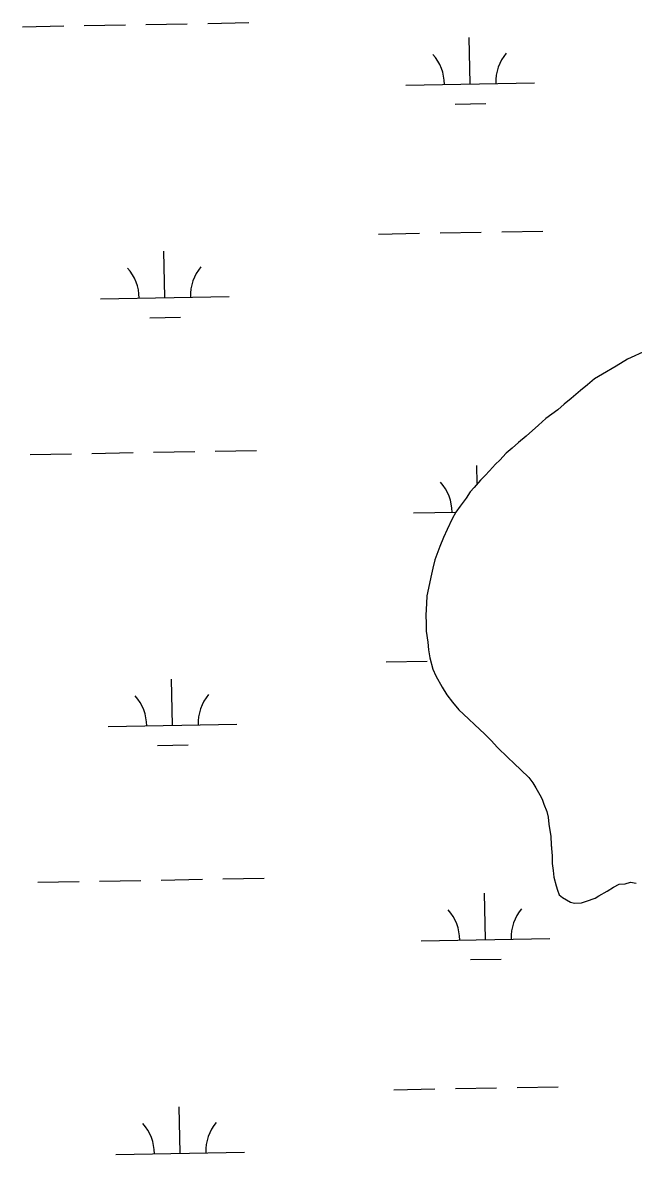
# Model space of a CAD drawing. Extents: x 3914892 to 3953151, y 242587 to 268572.
# Drawn here: x 3948122 to 3948597, y 262077 to 262957 of the extents above; entities that cross this region are included whole.
import ezdxf

# ---------------------------------------------------------------- set-up
doc = ezdxf.new("R2010")
doc.units = 0
doc.layers.add('V-TOPO-SHOR', color=7, linetype='Continuous')
doc.layers.add('V-WETL-SWMP', color=7, linetype='Continuous')

msp = doc.modelspace()

# ---------------------------------------------------------------- linework, layer by layer
at = {"layer": 'V-TOPO-SHOR'}
msp.add_lwpolyline([(3948607.27, 262701.96), (3948592.45, 262695.09), (3948583.58, 262689.68), (3948573.03, 262683.36), (3948566.7, 262679.74), (3948561.24, 262675.29), (3948555.79, 262670.84), (3948548.67, 262664.62), (3948543.22, 262660.17), (3948538.2, 262655.73), (3948528.94, 262649.02), (3948523.08, 262643.7), (3948513.46, 262635.26), (3948507.59, 262630.37), (3948502.56, 262625.93), (3948497.95, 262621.93), (3948492.96, 262616.63), (3948489.61, 262613.53), (3948485.04, 262608.24), (3948481.71, 262604.71), (3948477.95, 262601.17), (3948472.96, 262595.44), (3948470.06, 262591.92), (3948466.76, 262587.1), (3948462.22, 262580.96), (3948458.92, 262576.14), (3948456.07, 262570.9), (3948452.01, 262562.62), (3948449.19, 262556.53), (3948446.38, 262549.58), (3948442.39, 262539.16), (3948440.86, 262532.67), (3948439.34, 262525.76), (3948437.45, 262517.12), (3948436.33, 262511.07), (3948436.08, 262505.05), (3948435.48, 262496.02), (3948435.67, 262489.58), (3948435.85, 262483.58), (3948436.95, 262475.02), (3948437.56, 262469.03), (3948438.59, 262463.04), (3948440.99, 262454.1), (3948443.29, 262449.01), (3948448.27, 262440.14), (3948451.88, 262434.23), (3948456.34, 262428.35), (3948461.24, 262422.48), (3948468.74, 262415.4), (3948473.6, 262410.82), (3948481.1, 262403.73), (3948486.4, 262398.73), (3948491.28, 262393.3), (3948499.24, 262385.37), (3948504.1, 262380.78), (3948509.4, 262375.79), (3948515.58, 262369.96), (3948518.7, 262365.75), (3948520.96, 262361.95), (3948524.13, 262356.46), (3948525.94, 262353.08), (3948527.34, 262349.26), (3948529.66, 262343.31), (3948530.64, 262339.05), (3948531.23, 262333.48), (3948532.79, 262324.08), (3948532.98, 262317.65), (3948533.66, 262309.08), (3948533.83, 262303.07), (3948534.43, 262297.5), (3948535, 262292.37), (3948536.92, 262285.55), (3948537.88, 262282.15), (3948539.27, 262278.75), (3948541.9, 262276.68), (3948548.02, 262272.99), (3948551.05, 262272.22), (3948556.63, 262272.39), (3948560.45, 262273.79), (3948567.25, 262276.13), (3948570.2, 262277.93), (3948576.54, 262281.55), (3948581.6, 262284.7), (3948585.83, 262286.97), (3948590.55, 262287.11), (3948594.8, 262288.52), (3948599.12, 262287.79)], dxfattribs=at)
at = {"layer": 'V-WETL-SWMP'}
for p, q in [((3948121.78, 262953.64), (3948153.77, 262954.22)), ((3948169.77, 262954.5), (3948201.77, 262955.07)), ((3948217.76, 262955.36), (3948249.76, 262955.93)), ((3948265.75, 262956.22), (3948297.75, 262956.79)), ((3948469.95, 262909.12), (3948469.3, 262945.12)), ((3948419.95, 262908.23), (3948519.94, 262910.02)), ((3948458.22, 262893.48), (3948482.22, 262893.91)), ((3948398.61, 262792.4), (3948430.61, 262792.97)), ((3948446.61, 262793.25), (3948478.6, 262793.83)), ((3948494.6, 262794.11), (3948526.59, 262794.68)), ((3948232.41, 262742.98), (3948231.76, 262778.98)), ((3948182.42, 262742.09), (3948282.4, 262743.88)), ((3948220.69, 262727.34), (3948244.68, 262727.77)), ((3948607.27, 262701.96), (3948592.45, 262695.09)), ((3948592.45, 262695.09), (3948583.58, 262689.68)), ((3948573.03, 262683.36), (3948566.7, 262679.74)), ((3948583.58, 262689.68), (3948573.03, 262683.36)), ((3948561.24, 262675.29), (3948555.79, 262670.84)), ((3948566.7, 262679.74), (3948561.24, 262675.29)), ((3948548.67, 262664.62), (3948543.22, 262660.17)), ((3948555.79, 262670.84), (3948548.67, 262664.62)), ((3948538.2, 262655.73), (3948528.94, 262649.02)), ((3948543.22, 262660.17), (3948538.2, 262655.73)), ((3948528.94, 262649.02), (3948523.09, 262643.7)), ((3948523.09, 262643.7), (3948513.46, 262635.26)), ((3948507.59, 262630.37), (3948502.56, 262625.93)), ((3948513.46, 262635.26), (3948507.59, 262630.37)), ((3948127.73, 262621.02), (3948159.72, 262621.59)), ((3948175.72, 262621.88), (3948207.72, 262622.45)), ((3948223.71, 262622.74), (3948255.71, 262623.31)), ((3948271.71, 262623.6), (3948303.7, 262624.17)), ((3948497.96, 262621.93), (3948492.96, 262616.63)), ((3948502.56, 262625.93), (3948497.96, 262621.93)), ((3948475.51, 262598.36), (3948475.25, 262612.49)), ((3948489.61, 262613.53), (3948485.04, 262608.24)), ((3948492.96, 262616.63), (3948489.61, 262613.53)), ((3948481.71, 262604.71), (3948477.95, 262601.16)), ((3948485.04, 262608.24), (3948481.71, 262604.71)), ((3948472.96, 262595.44), (3948470.06, 262591.92)), ((3948477.95, 262601.16), (3948472.96, 262595.44)), ((3948466.76, 262587.1), (3948462.22, 262580.96)), ((3948470.06, 262591.92), (3948466.76, 262587.1)), ((3948425.91, 262575.61), (3948458.96, 262576.2)), ((3948458.92, 262576.14), (3948456.07, 262570.9)), ((3948462.22, 262580.96), (3948458.92, 262576.14)), ((3948456.07, 262570.9), (3948452.01, 262562.62)), ((3948452.01, 262562.62), (3948449.19, 262556.53)), ((3948446.38, 262549.58), (3948442.39, 262539.16)), ((3948449.19, 262556.53), (3948446.38, 262549.58)), ((3948440.86, 262532.67), (3948439.34, 262525.76)), ((3948442.39, 262539.16), (3948440.86, 262532.67)), ((3948439.34, 262525.76), (3948437.45, 262517.12)), ((3948437.45, 262517.12), (3948436.33, 262511.07)), ((3948436.33, 262511.07), (3948436.08, 262505.05)), ((3948436.08, 262505.05), (3948435.48, 262496.02)), ((3948435.48, 262496.02), (3948435.67, 262489.58)), ((3948435.67, 262489.58), (3948435.84, 262483.58)), ((3948435.84, 262483.58), (3948436.95, 262475.02)), ((3948436.95, 262475.02), (3948437.56, 262469.03)), ((3948437.56, 262469.03), (3948438.59, 262463.04)), ((3948438.59, 262463.04), (3948440.99, 262454.1)), ((3948404.57, 262459.77), (3948436.56, 262460.35)), ((3948440.99, 262454.1), (3948443.29, 262449.01)), ((3948238.36, 262410.36), (3948237.72, 262446.36)), ((3948443.29, 262449.01), (3948448.27, 262440.14)), ((3948448.27, 262440.14), (3948451.88, 262434.23)), ((3948451.88, 262434.23), (3948456.34, 262428.35)), ((3948456.34, 262428.35), (3948461.23, 262422.48)), ((3948461.23, 262422.48), (3948468.74, 262415.4)), ((3948188.37, 262409.47), (3948288.35, 262411.26)), ((3948468.74, 262415.4), (3948473.6, 262410.82)), ((3948473.6, 262410.82), (3948481.1, 262403.73)), ((3948481.1, 262403.73), (3948486.4, 262398.74)), ((3948226.64, 262394.72), (3948250.63, 262395.15)), ((3948486.4, 262398.74), (3948491.28, 262393.29)), ((3948491.28, 262393.29), (3948499.24, 262385.37)), ((3948499.24, 262385.37), (3948504.1, 262380.78)), ((3948504.1, 262380.78), (3948509.4, 262375.79)), ((3948509.4, 262375.79), (3948515.58, 262369.95)), ((3948515.58, 262369.95), (3948518.7, 262365.75)), ((3948518.7, 262365.75), (3948520.96, 262361.95)), ((3948520.96, 262361.95), (3948524.13, 262356.46)), ((3948524.13, 262356.46), (3948525.94, 262353.08)), ((3948525.94, 262353.08), (3948527.34, 262349.26)), ((3948527.34, 262349.26), (3948529.66, 262343.31)), ((3948529.66, 262343.31), (3948530.64, 262339.05)), ((3948530.64, 262339.05), (3948531.23, 262333.48)), ((3948531.23, 262333.48), (3948532.79, 262324.08)), ((3948532.79, 262324.08), (3948532.98, 262317.64)), ((3948532.98, 262317.64), (3948533.66, 262309.08)), ((3948533.66, 262309.08), (3948533.83, 262303.07)), ((3948533.83, 262303.07), (3948534.43, 262297.5)), ((3948534.43, 262297.5), (3948535, 262292.37)), ((3948133.68, 262288.4), (3948165.68, 262288.97)), ((3948181.67, 262289.26), (3948213.67, 262289.83)), ((3948229.66, 262290.12), (3948261.66, 262290.69)), ((3948277.66, 262290.98), (3948309.65, 262291.55)), ((3948535, 262292.37), (3948536.92, 262285.55)), ((3948536.92, 262285.55), (3948537.88, 262282.15)), ((3948581.6, 262284.7), (3948585.83, 262286.97)), ((3948585.83, 262286.97), (3948590.55, 262287.11)), ((3948590.55, 262287.11), (3948594.8, 262288.52)), ((3948594.8, 262288.52), (3948599.12, 262287.79)), ((3948481.85, 262243.88), (3948481.2, 262279.87)), ((3948537.88, 262282.15), (3948539.26, 262278.75)), ((3948539.26, 262278.75), (3948541.9, 262276.68)), ((3948541.9, 262276.68), (3948548.02, 262272.99)), ((3948567.25, 262276.13), (3948570.2, 262277.93)), ((3948570.2, 262277.93), (3948576.54, 262281.55)), ((3948576.54, 262281.55), (3948581.6, 262284.7)), ((3948548.02, 262272.99), (3948551.05, 262272.22)), ((3948551.05, 262272.22), (3948556.62, 262272.39)), ((3948556.62, 262272.39), (3948560.45, 262273.78)), ((3948560.45, 262273.78), (3948567.25, 262276.13)), ((3948431.86, 262242.98), (3948531.84, 262244.77)), ((3948470.13, 262228.24), (3948494.12, 262228.66)), ((3948410.52, 262127.15), (3948442.51, 262127.72)), ((3948458.51, 262128.01), (3948490.5, 262128.58)), ((3948506.5, 262128.87), (3948538.5, 262129.44)), ((3948244.31, 262077.74), (3948243.67, 262113.73)), ((3948194.32, 262076.85), (3948294.3, 262078.63))]:
    msp.add_line(p, q, dxfattribs=at)
for centre, start, end in [((3948414.7, 262908.61), 0.25318, 41.79684), ((3948525.17, 262910.58), 140.25318, 181.79684), ((3948177.17, 262742.47), 0.25318, 41.79684), ((3948287.63, 262744.45), 140.25318, 181.79684), ((3948420.65, 262575.99), 0.25318, 41.79684), ((3948183.12, 262409.85), 0.25318, 41.79684), ((3948293.58, 262411.83), 140.25318, 181.79684), ((3948537.07, 262245.34), 140.25318, 181.79684), ((3948426.61, 262243.36), 0.25318, 41.79684), ((3948189.07, 262077.23), 0.25318, 41.79684), ((3948299.54, 262079.2), 140.25318, 181.79684)]:
    msp.add_arc(centre, 35.25, start, end, dxfattribs=at)

doc.saveas('drawing.dxf')
